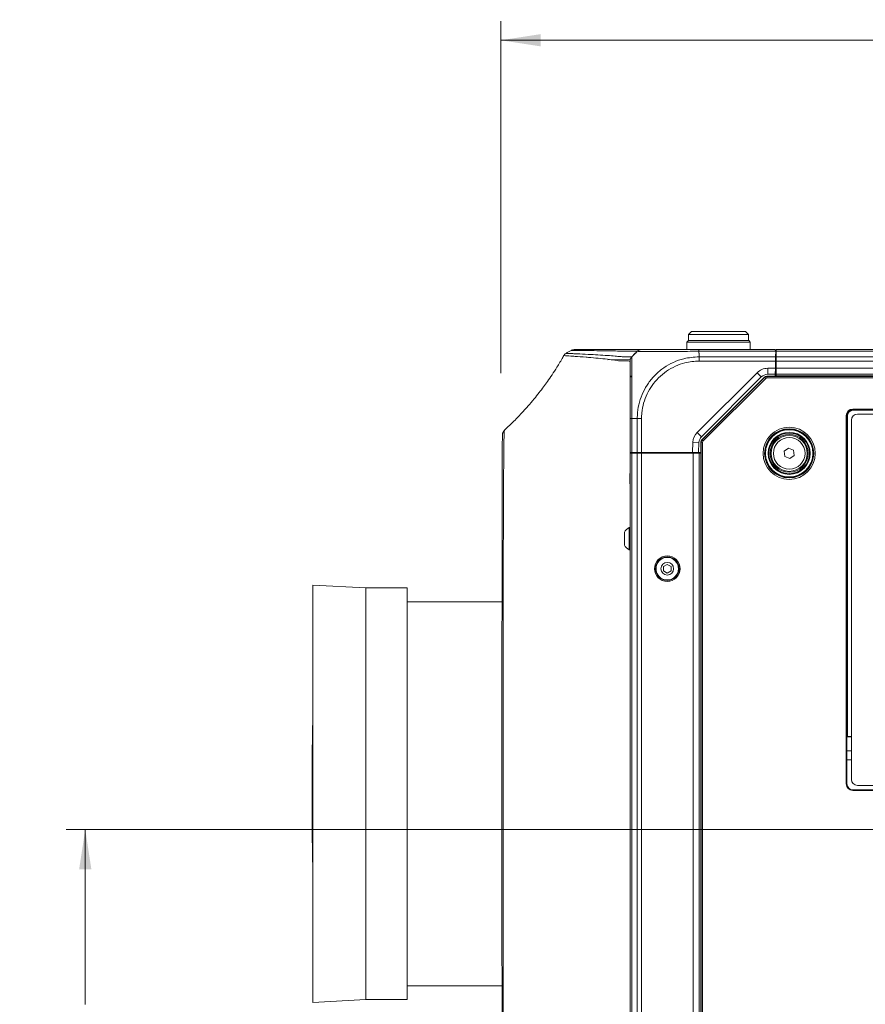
# Model space of a CAD drawing. Header units: millimetres. Extents: x 0 to 1118, y 0 to 864.
# Tile 272 of 390: x 735 to 806, y 403 to 485. Entities that reach past the tile are written whole.
import ezdxf

# ---------------------------------------------------------------- set-up
doc = ezdxf.new("R2010")
doc.units = ezdxf.units.MM
doc.styles.add('SLDTEXTSTYLE0', font='TXT', dxfattribs={"width": 0.605})
doc.dimstyles.new('SLDDIMSTYLE0', dxfattribs={"dimtxt": 3.175, "dimasz": 3.302, "dimexe": 0, "dimexo": 0.0625, "dimgap": 0.79375, "dimtad": 0, "dimtih": 1, "dimtoh": 1, "dimdec": 1, "dimlfac": 4, "dimrnd": 1e-09, "dimzin": 12, "dimdsep": 46, "dimtxsty": 'SLDTEXTSTYLE0', "dimsah": 1, "dimcen": 0.09, "dimadec": 0, "dimazin": 3, "dimtfac": 1, "dimtofl": 0, "dimtmove": 0, "dimatfit": 3, "dimfxl": 1, "dimfrac": 2, "dimtolj": 1, "dimtzin": 12, "dimarcsym": 0})
doc.dimstyles.new('SLDDIMSTYLE1', dxfattribs={"dimtxt": 3.175, "dimasz": 3.302, "dimexe": 0, "dimexo": 0.0625, "dimgap": 0.79375, "dimtad": 0, "dimtih": 1, "dimtoh": 1, "dimdec": 1, "dimlfac": 4, "dimrnd": 1e-09, "dimzin": 4, "dimdsep": 46, "dimtxsty": 'SLDTEXTSTYLE0', "dimsah": 1, "dimcen": 0.09, "dimadec": 0, "dimazin": 1, "dimtfac": 1, "dimtofl": 0, "dimtmove": 0, "dimatfit": 3, "dimfxl": 1, "dimfrac": 2, "dimtolj": 1, "dimtzin": 12, "dimarcsym": 0})

# ---------------------------------------------------------------- blocks, each defined once
blk = doc.blocks.new('_D_17')
at = {"color": 7, "linetype": 'Continuous', "lineweight": 0}
for p, q in [((900.769, 417.364), (739.354, 417.364)), ((740.954, 417.364), (740.954, 402.787)), ((740.954, 383.339), (740.954, 397.915)), ((785.651, 383.339), (739.354, 383.339))]:
    blk.add_line(p, q, dxfattribs=at)
for points in [[(740.954, 417.364), (740.446, 414.062), (741.462, 414.062)], [(740.954, 383.339), (741.462, 386.641), (740.446, 386.641)]]:
    blk.add_solid(points, dxfattribs=at)
at = {"color": 7, "linetype": 'Continuous', "lineweight": 0, "insert": (735.497, 402.008), "char_height": 3.175, "attachment_point": 1, "style": 'SLDTEXTSTYLE0'}
blk.add_mtext('136.1', dxfattribs=at)
blk = doc.blocks.new('_D_18')
at = {"color": 7, "linetype": 'Continuous', "lineweight": 0}
for p, q in [((759.883, 401.364), (759.883, 344.453)), ((793.669, 358.501), (793.669, 344.453)), ((759.883, 346.053), (775.321, 346.053)), ((793.669, 346.053), (778.231, 346.053))]:
    blk.add_line(p, q, dxfattribs=at)
for points in [[(759.883, 346.053), (763.185, 345.545), (763.185, 346.561)], [(793.669, 346.053), (790.367, 346.561), (790.367, 345.545)]]:
    blk.add_solid(points, dxfattribs=at)
at = {"color": 7, "linetype": 'Continuous', "lineweight": 0, "insert": (775.321, 347.709), "char_height": 3.175, "attachment_point": 1, "style": 'SLDTEXTSTYLE0'}
blk.add_mtext('A', dxfattribs=at)
blk = doc.blocks.new('_D_21')
at = {"color": 7, "linetype": 'Continuous', "lineweight": 0}
for p, q in [((775.544, 455.364), (775.544, 484.699)), ((1014.794, 457.981), (1014.794, 484.699)), ((775.544, 483.099), (889.712, 483.099)), ((1014.794, 483.099), (900.626, 483.099))]:
    blk.add_line(p, q, dxfattribs=at)
for points in [[(775.544, 483.099), (778.846, 482.591), (778.846, 483.607)], [(1014.794, 483.099), (1011.492, 483.607), (1011.492, 482.591)]]:
    blk.add_solid(points, dxfattribs=at)
at = {"color": 7, "linetype": 'Continuous', "lineweight": 0, "insert": (889.712, 484.755), "char_height": 3.175, "attachment_point": 1, "style": 'SLDTEXTSTYLE0'}
blk.add_mtext('957.0', dxfattribs=at)

msp = doc.modelspace()

# ---------------------------------------------------------------- linework, layer by layer
at = {"color": 7, "linetype": 'Continuous', "lineweight": 15}
for p, q in [((791.4194, 458.8386), (791.1694, 458.5886)), ((791.1694, 458.5886), (791.1694, 458.0886)), ((796.1694, 458.5886), (791.1694, 458.5886)), ((791.4194, 458.8386), (795.9194, 458.8386)), ((796.1694, 458.5886), (795.9194, 458.8386)), ((796.1694, 458.0886), (796.1694, 458.5886)), ((791.1569, 458.0886), (791.0319, 457.9636)), ((791.0319, 457.9636), (791.0319, 457.3386)), ((796.3069, 457.9636), (791.0319, 457.9636)), ((791.1569, 458.0886), (796.1819, 458.0886)), ((796.3069, 457.9636), (796.1819, 458.0886)), ((796.3069, 457.3386), (796.3069, 457.9636)), ((780.8048, 456.8314), (780.7998, 456.8313)), ((786.737, 457.0313), (786.4408, 456.7351)), ((792.0189, 457.3386), (798.3894, 457.3386)), ((798.3894, 457.3386), (798.392, 457.1922)), ((798.4069, 457.1922), (798.392, 457.1922)), ((798.4217, 457.1922), (798.4069, 457.1922)), ((798.4217, 457.1922), (798.4138, 456.7351)), ((798.4182, 456.9886), (798.4569, 456.9886)), ((1002.6319, 457.3386), (798.4569, 457.3386)), ((798.4569, 457.1922), (798.4569, 457.3386)), ((798.4569, 456.7351), (798.4569, 457.1922)), ((798.397, 455.7761), (798.4076, 456.3815)), ((798.4055, 456.2636), (798.4569, 456.2636)), ((798.4082, 456.2636), (798.4069, 456.3386)), ((798.4138, 456.7351), (798.4076, 456.3815)), ((798.4569, 456.3815), (798.4569, 456.7351)), ((798.4569, 455.7761), (798.4569, 456.3815)), ((798.3883, 455.2761), (797.755, 455.2761)), ((798.3883, 455.2761), (798.3856, 455.1208)), ((798.397, 455.7761), (798.3883, 455.2761)), ((798.4569, 455.7636), (798.3968, 455.7636)), ((798.4569, 455.2761), (798.4569, 455.7761)), ((798.4569, 455.1208), (798.4569, 455.2761)), ((1002.6319, 455.2761), (798.4569, 455.2761)), ((797.2247, 455.0564), (792.2479, 450.0797)), ((792.2729, 449.823), (797.4975, 455.0475)), ((797.6743, 455.1208), (1003.4144, 455.1208)), ((805.2194, 451.9636), (894.3694, 451.9636)), ((786.2944, 448.7636), (786.2944, 451.5881)), ((804.7194, 421.5411), (804.7194, 451.4636)), ((792.0293, 449.5886), (791.986, 448.7636)), ((792.1997, 391.031), (792.1997, 449.6462)), ((786.2944, 448.7136), (786.2944, 448.7636)), ((786.4408, 448.7636), (786.2944, 448.7636)), ((786.2944, 391.9636), (786.2944, 448.7136)), ((786.2944, 448.7136), (786.4408, 448.7136)), ((786.8979, 448.7636), (786.4408, 448.7636)), ((786.4408, 448.7136), (786.8979, 448.7136)), ((786.8202, 448.7136), (786.8194, 448.7636)), ((787.2515, 448.7636), (786.8979, 448.7636)), ((786.8979, 448.7136), (787.2515, 448.7136)), ((791.4854, 448.7636), (787.2515, 448.7636)), ((787.2515, 448.7136), (791.5444, 448.7136)), ((787.2935, 448.7136), (787.2944, 448.7636)), ((787.4444, 448.7136), (787.4444, 448.7636)), ((788.0452, 448.7136), (788.0443, 448.7636)), ((790.8435, 448.7136), (790.8444, 448.7636)), ((791.0069, 448.7136), (791.0069, 448.7636)), ((791.986, 448.7636), (791.4854, 448.7636)), ((791.5069, 448.7636), (791.5069, 448.7136)), ((791.5444, 448.7136), (792.0444, 448.7136)), ((792.1997, 448.7636), (791.986, 448.7636)), ((792.0444, 448.7136), (792.1997, 448.7136)), ((792.0444, 391.9636), (792.0444, 448.7136)), ((799.1326, 448.8708), (799.4902, 449.1398)), ((799.1868, 448.4267), (799.1326, 448.8708)), ((799.4902, 449.1398), (799.9019, 448.9646)), ((799.9019, 448.9646), (799.9561, 448.5204)), ((799.5985, 448.2515), (799.1868, 448.4267)), ((799.9561, 448.5204), (799.5985, 448.2515)), ((786.2934, 446.6284), (786.2934, 446.1541)), ((785.8244, 442.1164), (785.8244, 441.5886)), ((786.2944, 442.5261), (786.2294, 442.5261)), ((786.2294, 442.5261), (786.2294, 441.5886)), ((785.8244, 441.5886), (785.8244, 441.0609)), ((786.2294, 441.5886), (786.2294, 440.6511)), ((786.2294, 440.6511), (786.2944, 440.6511)), ((789.3979, 439.4495), (789.0854, 439.269)), ((789.0854, 439.269), (789.0854, 438.9082)), ((789.0854, 438.9082), (789.3979, 438.7278)), ((789.7104, 439.269), (789.3979, 439.4495)), ((789.3979, 438.7278), (789.7104, 438.9082)), ((789.7104, 438.9082), (789.7104, 439.269)), ((764.316, 437.4813), (759.8826, 437.7136)), ((759.8826, 437.7136), (759.8826, 420.3386)), ((767.7541, 437.4813), (764.316, 437.4813)), ((764.316, 437.4813), (764.316, 420.3386)), ((767.7541, 437.4813), (767.7541, 420.3386)), ((775.6413, 436.3386), (767.7541, 436.3386)), ((804.3486, 424.7962), (804.3535, 425.0764)), ((804.3486, 421.1703), (804.3486, 424.7962)), ((804.7194, 425.1255), (804.4035, 425.1255)), ((759.8507, 423.6039), (759.8507, 417.0734)), ((786.2942, 423.4489), (786.2943, 423.6923)), ((804.7194, 423.9161), (804.3486, 423.9161)), ((804.3486, 423.1661), (804.7194, 423.1661)), ((894.3694, 421.0411), (805.2194, 421.0411)), ((759.8826, 420.3386), (759.8826, 402.9636)), ((764.316, 420.3386), (764.316, 403.196)), ((767.7541, 420.3386), (767.7541, 403.196)), ((894.7401, 420.6704), (804.8486, 420.6704)), ((786.2943, 416.985), (786.2942, 417.2284)), ((767.7541, 404.3386), (775.6413, 404.3386)), ((759.8826, 402.9636), (764.316, 403.196)), ((764.316, 403.196), (767.7541, 403.196))]:
    msp.add_line(p, q, dxfattribs=at)
at = {"color": 9, "linetype": 'Continuous', "lineweight": 0}
for p, q in [((798.392, 457.1922), (792.0164, 457.1922)), ((792.0444, 457.0313), (792.0444, 456.7351)), ((798.4584, 456.9886), (798.4182, 456.9861)), ((1002.6319, 457.1922), (798.4569, 457.1922)), ((786.3144, 456.5215), (784.4616, 456.4892)), ((792.0444, 456.7351), (798.4138, 456.7351)), ((798.4076, 456.3815), (792.0449, 456.3815)), ((798.4069, 456.2636), (798.4069, 456.3386)), ((1002.6319, 456.7351), (798.4569, 456.7351)), ((1002.6319, 456.3815), (798.4569, 456.3815)), ((791.8944, 450.4332), (796.8711, 455.41)), ((796.8711, 455.41), (797.2247, 455.0564)), ((797.755, 455.7761), (798.397, 455.7761)), ((797.755, 455.7761), (797.755, 455.2761)), ((1002.6319, 455.7761), (798.4569, 455.7761)), ((1002.6319, 455.1511), (798.4569, 455.1511)), ((792.2904, 449.8157), (797.5048, 455.0301)), ((797.5931, 454.9417), (792.3788, 449.7273)), ((797.5048, 455.0301), (797.4975, 455.0475)), ((797.5048, 455.0301), (797.5931, 454.9417)), ((797.6743, 455.1208), (797.6815, 455.1033)), ((797.6815, 455.1033), (1003.4072, 455.1033)), ((797.6815, 455.1033), (797.6815, 454.9783)), ((1003.4072, 454.9783), (797.6815, 454.9783)), ((804.8451, 452.3878), (894.7436, 452.3878)), ((804.8451, 452.3378), (804.8451, 452.3878)), ((894.7436, 452.3378), (804.8451, 452.3378)), ((804.8451, 452.3378), (804.8535, 452.3294)), ((804.8535, 452.3294), (894.7352, 452.3294)), ((804.8535, 452.3294), (804.8535, 452.2794)), ((894.7352, 452.2794), (804.8535, 452.2794)), ((786.8979, 451.5886), (786.4408, 451.5886)), ((786.4408, 451.5885), (786.4408, 448.7636)), ((786.8979, 448.7636), (786.8979, 451.5885)), ((787.2515, 451.5881), (787.2515, 448.7636)), ((804.2952, 421.1669), (804.2952, 451.8378)), ((804.2952, 451.8378), (804.3452, 451.8378)), ((804.3452, 451.8378), (804.3452, 421.1669)), ((804.3535, 451.8295), (804.3452, 451.8378)), ((804.3535, 425.0764), (804.3535, 451.8295)), ((804.3535, 451.8295), (804.4035, 451.8295)), ((804.4035, 451.8295), (804.4035, 425.1255)), ((791.8944, 450.4332), (792.2479, 450.0797)), ((791.4854, 448.7636), (791.53, 449.6148)), ((791.53, 449.6148), (792.0293, 449.5886)), ((792.2172, 449.639), (792.1997, 449.6462)), ((792.2172, 391.0383), (792.2172, 449.639)), ((792.2172, 449.639), (792.3422, 449.639)), ((792.2729, 449.823), (792.2904, 449.8157)), ((792.2904, 449.8157), (792.3788, 449.7273)), ((792.3422, 449.639), (792.3422, 391.0383)), ((786.4172, 448.7636), (786.4172, 448.7136)), ((786.4408, 391.9636), (786.4408, 448.7136)), ((786.8979, 391.9636), (786.8979, 448.7136)), ((787.2515, 391.9636), (787.2515, 448.7136)), ((791.5444, 391.9636), (791.5444, 448.7136)), ((804.3944, 425.0911), (804.7194, 425.0911)), ((786.2942, 423.4489), (786.2944, 423.4489)), ((786.2944, 423.397), (786.2942, 423.397)), ((804.2952, 421.1669), (804.3452, 421.1669)), ((804.3452, 421.1669), (804.3486, 421.1703)), ((804.8486, 420.6704), (804.8451, 420.667)), ((804.8451, 420.617), (804.8451, 420.667)), ((804.8451, 420.667), (894.7436, 420.667)), ((894.7436, 420.617), (804.8451, 420.617)), ((786.2942, 417.2803), (786.2944, 417.2803)), ((786.2944, 417.2284), (786.2942, 417.2284))]:
    msp.add_line(p, q, dxfattribs=at)
at = {"color": 7, "linetype": 'Continuous', "lineweight": 15, "flags": 128}
for points in [[(759.8826, 426.8691), (759.8588, 425.2473), (759.8507, 423.6039)], [(759.8507, 417.0734), (759.8588, 415.43), (759.8826, 413.8081)]]:
    msp.add_lwpolyline(points, dxfattribs=at)
at = {"color": 9, "linetype": 'Continuous', "lineweight": 0}
for radius in [2.1728, 2.0479, 2.021, 1.971, 1.3179]:
    msp.add_circle((799.5444, 448.6956), radius, dxfattribs=at)
at = {"color": 7, "linetype": 'Continuous', "lineweight": 15}
for centre, radius in [((799.5444, 448.6956), 1.75), ((799.5444, 448.6956), 1.6875), ((799.5444, 448.6956), 1.575), ((799.5444, 448.6956), 1.5), ((789.3979, 439.0886), 1.0625), ((789.3979, 439.0886), 0.9837), ((789.3979, 439.0886), 0.9375), ((789.3979, 439.0886), 0.5278)]:
    msp.add_circle(centre, radius, dxfattribs=at)
for centre, radius, start, end in [((781.6401, 456.8386), 0.5, 89.983709, 117.567762), ((787.2515, 456.8386), 0.5, 90, 118.91092), ((786.4194, 455.0283), 0.125, 91, 180), ((797.755, 454.5261), 0.75, 90, 135), ((805.2194, 451.4636), 0.5, 90, 180), ((792.7783, 449.5494), 0.75, 135, 177), ((786.768, 441.5886), 1.0813, 119.882148, 150.783798), ((786.768, 441.5886), 1.0813, 209.216202, 240.117852), ((804.5944, 424.9411), 0.25, 132.012357, 165.551964), ((804.4035, 425.0755), 0.05, 90, 179), ((805.2194, 421.5411), 0.5, 180, 270)]:
    msp.add_arc(centre, radius, start, end, dxfattribs=at)
at = {"color": 9, "linetype": 'Continuous', "lineweight": 0}
for centre, radius, start, end in [((797.755, 454.5261), 1.25, 90, 135), ((786.4031, 454.9701), 0.1109, 82.69985, 168.774491), ((797.6815, 454.8533), 0.25, 90.003615, 134.996385), ((792.7783, 449.5494), 1.25, 135, 177), ((792.4672, 449.639), 0.25, 135.003615, 179.996385)]:
    msp.add_arc(centre, radius, start, end, dxfattribs=at)
at = {"color": 7, "linetype": 'Continuous', "lineweight": 15}
for centre, major_axis, ratio, start_param, end_param in [((797.6743, 454.8707), (0.0957, -0.231), 0.9998216, 2.7489567, 3.5342286), ((792.4498, 449.6462), (0.231, -0.0957), 0.9998216, 2.7489567, 3.5342286), ((804.8487, 421.1705), (0.3537, 0.3537), 0.9996955, 2.3563468, 3.9268385)]:
    msp.add_ellipse(centre, major_axis=major_axis, ratio=ratio, start_param=start_param, end_param=end_param, dxfattribs=at)
at = {"color": 9, "linetype": 'Continuous', "lineweight": 0}
for centre, major_axis, ratio, start_param, end_param in [((797.6815, 454.8533), (0.0478, -0.1155), 0.9998216, 2.7489567, 3.5342286), ((804.8453, 451.8377), (0.389, -0.389), 0.9996955, 2.3563468, 3.9268385), ((804.8453, 451.8377), (0.3537, -0.3537), 0.9996346, 2.3563468, 3.9268385), ((804.8536, 451.8294), (0.3536, -0.3536), 0.9997563, 2.3563468, 3.9268385), ((804.8536, 451.8294), (0.3183, -0.3183), 0.9996955, 2.3563468, 3.9268385), ((792.4672, 449.639), (0.1155, -0.0478), 0.9998216, 2.7489567, 3.5342286), ((804.8453, 421.1671), (0.389, 0.389), 0.9996955, 2.3563468, 3.9268385), ((804.8453, 421.1671), (0.3537, 0.3537), 0.9996346, 2.3563468, 3.9268385)]:
    msp.add_ellipse(centre, major_axis=major_axis, ratio=ratio, start_param=start_param, end_param=end_param, dxfattribs=at)
at = {"color": 7, "linetype": 'Continuous', "lineweight": 15}
for points, knots in [([(780.7836, 456.8428), (780.756, 456.7912), (780.5793, 456.46), (780.2503, 455.9229), (779.823, 455.2554), (779.4495, 454.713), (779.0924, 454.2202), (778.7208, 453.7325), (778.2879, 453.1938), (777.7734, 452.5895), (777.1523, 451.9076), (776.493, 451.2273), (776.0335, 450.7989), (775.8277, 450.607)], [0, 0, 0, 0, 0.021616, 0.1385502, 0.2322853, 0.3145874, 0.3818931, 0.457314, 0.5416321, 0.6385519, 0.75355, 0.8896209, 1, 1, 1, 1]), ([(780.9797, 457.0236), (780.9564, 457.0109), (780.8909, 456.9752), (780.8209, 456.9079), (780.7958, 456.8487), (780.7903, 456.8357)], [0, 0, 0, 0, 0.3010363, 0.8472086, 1, 1, 1, 1]), ([(781.3883, 457.2706), (781.3171, 457.2285), (781.1746, 457.1444), (781.0321, 457.0602), (780.9609, 457.0181)], [0, 0, 0, 0, 0.5000075, 1, 1, 1, 1]), ([(786.8979, 457.1922), (786.8976, 457.1922), (786.8959, 457.1925), (786.8645, 457.1928), (786.7502, 457.1932), (786.5732, 457.193), (786.3643, 457.1937), (786.1743, 457.1922), (785.9258, 457.1989), (785.444, 457.2119), (784.7568, 457.2266), (783.9417, 457.24), (783.1085, 457.2511), (782.35, 457.2598), (781.7672, 457.266), (781.4221, 457.2693), (781.4178, 457.2689), (781.416, 457.2687)], [0, 0, 0, 0, 0.0290394, 0.1451916, 0.2613325, 0.3774586, 0.4355136, 0.4934968, 0.551496, 0.6094094, 0.6674506, 0.7254785, 0.7836417, 0.8418162, 0.9001209, 0.9585845, 1, 1, 1, 1]), ([(781.6762, 457.3386), (781.6721, 457.3386), (781.6594, 457.3386), (781.8995, 457.3386), (782.3314, 457.3386), (782.9198, 457.3386), (783.8436, 457.3386), (784.9121, 457.3386), (785.8451, 457.3386), (786.5198, 457.3386), (786.9175, 457.3386), (787.1069, 457.3386), (787.2365, 457.3386), (787.2465, 457.3386), (787.2515, 457.3386)], [0, 0, 0, 0, 0.0253146, 0.0770062, 0.128792, 0.1806094, 0.232332, 0.3276826, 0.4231082, 0.5185313, 0.6138785, 0.7425813, 0.8712913, 1, 1, 1, 1]), ([(786.946, 457.2059), (786.8876, 457.1539), (786.7129, 456.9985), (786.5489, 456.8372), (786.4397, 456.7298)], [0, 0, 0, 0, 0.3344671, 1, 1, 1, 1]), ([(786.7371, 457.0313), (786.7396, 457.0339), (786.7549, 457.0492), (786.8092, 457.1035), (786.8604, 457.1546), (786.8978, 457.1921)], [0, 0, 0, 0, 0.0512389, 0.3045526, 1, 1, 1, 1]), ([(787.2514, 457.3386), (787.2777, 457.3386), (787.3232, 457.3386), (787.6258, 457.3386), (788.0393, 457.3386), (788.5969, 457.3386), (789.2715, 457.3386), (789.9766, 457.3386), (790.7433, 457.3386), (791.4343, 457.3386), (791.8627, 457.3386), (792.0189, 457.3386)], [0, 0, 0, 0, 0.1476521, 0.2562048, 0.3647764, 0.4995885, 0.6089422, 0.7182918, 0.8277419, 0.9371756, 1, 1, 1, 1]), ([(786.2944, 451.5881), (786.2944, 451.8209), (786.2944, 452.2865), (786.2944, 453.0086), (786.2944, 453.732), (786.2944, 454.4057), (786.2944, 455.0045), (786.2944, 455.5136), (786.2944, 455.9319), (786.2944, 456.2209), (786.2944, 456.3626), (786.2944, 456.3763), (786.2944, 456.3814)], [0, 0, 0, 0, 0.0929147, 0.1858152, 0.2944776, 0.4031621, 0.5002013, 0.6086254, 0.7170441, 0.8255688, 0.9340808, 1, 1, 1, 1]), ([(775.8347, 450.5993), (775.817, 450.5831), (775.7736, 450.5432), (775.7308, 450.4696), (775.7029, 450.4017), (775.6903, 450.3553), (775.6831, 450.3192), (775.6793, 450.2895), (775.6771, 450.2634), (775.6753, 450.229), (775.6734, 450.1639), (775.6709, 450.0197), (775.6684, 449.7848), (775.6659, 449.4682), (775.6635, 449.0775), (775.6613, 448.612), (775.6592, 448.073), (775.6571, 447.46), (775.6552, 446.775), (775.6534, 446.0198), (775.6516, 445.1961), (775.65, 444.3054), (775.6485, 443.3535), (775.6471, 442.3448), (775.6458, 441.2822), (775.6445, 440.1646), (775.6434, 438.9907), (775.6424, 437.7637), (775.6414, 436.4873), (775.6406, 435.1655), (775.6398, 433.8024), (775.6391, 432.4029), (775.6385, 430.9717), (775.638, 429.5139), (775.6376, 428.0345), (775.6372, 426.5384), (775.637, 425.0304), (775.6368, 423.5162), (775.6367, 421.9994), (775.6367, 420.4801), (775.6367, 418.9569), (775.6368, 417.4308), (775.6369, 415.9065), (775.6372, 414.389), (775.6375, 412.8833), (775.6379, 411.3947), (775.6384, 409.9286), (775.639, 408.4901), (775.6397, 407.0845), (775.6404, 405.7164), (775.6413, 404.3904), (775.6422, 403.1106), (775.6432, 401.8814), (775.6443, 400.7047), (775.6455, 399.5782), (775.6468, 398.5034), (775.6482, 397.4834), (775.6497, 396.5233), (775.6513, 395.6252), (775.6531, 394.7914), (775.6549, 394.024), (775.6568, 393.3282), (775.6588, 392.7047), (775.6609, 392.1534), (775.6632, 391.6742), (775.6655, 391.2696), (775.6679, 390.9414), (775.6705, 390.691), (775.6729, 390.5168), (775.6761, 390.4449), (775.6774, 390.4025), (775.6852, 390.3491), (775.6987, 390.2914), (775.7325, 390.2087), (775.7752, 390.1319), (775.8198, 390.0968), (775.8293, 390.0893)], [0, 0, 0, 0, 0.0007756, 0.0019104, 0.0028214, 0.0035884, 0.0045035, 0.006066, 0.0087547, 0.0137513, 0.0256427, 0.0415151, 0.0583405, 0.0748353, 0.0912017, 0.1074499, 0.1237722, 0.1401028, 0.1564332, 0.1727708, 0.1891218, 0.205492, 0.2218854, 0.2381333, 0.2542593, 0.2704577, 0.2867239, 0.3030511, 0.3194301, 0.3358494, 0.3522961, 0.3687561, 0.3852105, 0.4016452, 0.4180472, 0.4344055, 0.4507112, 0.4669584, 0.4831092, 0.4992258, 0.5154199, 0.5316861, 0.5480167, 0.5644016, 0.5808286, 0.5972843, 0.6137545, 0.6302203, 0.6466675, 0.663084, 0.6794592, 0.6957852, 0.712057, 0.7282456, 0.7444341, 0.7607306, 0.7770277, 0.7933322, 0.8096497, 0.8259848, 0.8423435, 0.8587107, 0.8749455, 0.8912598, 0.9076285, 0.9240267, 0.9404294, 0.9568195, 0.973214, 0.9897559, 0.9946079, 0.9961734, 0.9971832, 0.9981673, 0.9996123, 1, 1, 1, 1]), ([(786.2942, 423.397), (786.2942, 423.4101), (786.2942, 423.4233), (786.2942, 423.4424), (786.2942, 423.4483), (786.2942, 423.4489)], [0, 0, 0, 0, 0.5, 0.5, 1, 1, 1, 1]), ([(786.2943, 423.6923), (786.2943, 423.6928), (786.2943, 423.6879), (786.2943, 423.6702), (786.2943, 423.6574), (786.2943, 423.6442)], [0, 0, 0, 0, 0.5, 0.5, 1, 1, 1, 1]), ([(786.2942, 417.2284), (786.2942, 417.2289), (786.2942, 417.2348), (786.2942, 417.254), (786.2942, 417.2671), (786.2942, 417.2803)], [0, 0, 0, 0, 0.5, 0.5, 1, 1, 1, 1]), ([(786.2943, 417.033), (786.2943, 417.0198), (786.2943, 417.0071), (786.2943, 416.9894), (786.2943, 416.9845), (786.2943, 416.985)], [0, 0, 0, 0, 0.5, 0.5, 1, 1, 1, 1])]:
    msp.add_open_spline(points, degree=3, knots=knots, dxfattribs=at)
at = {"color": 9, "linetype": 'Continuous', "lineweight": 0}
for points, knots in [([(786.2943, 456.3815), (786.29, 456.3825), (786.2809, 456.3844), (786.1938, 456.3859), (786.0466, 456.3868), (785.8708, 456.3866), (785.6983, 456.3891), (785.5103, 456.3828), (785.1783, 456.4384), (784.6116, 456.5131), (783.865, 456.5972), (783.1739, 456.6603), (782.4327, 456.721), (781.8417, 456.7645), (781.3483, 456.7991), (781.0285, 456.8206), (780.8157, 456.8341), (780.8079, 456.8322), (780.8048, 456.8314)], [0, 0, 0, 0, 0.10612766, 0.22280581, 0.33946426, 0.39778309, 0.45607743, 0.51437683, 0.57244229, 0.63064411, 0.68887878, 0.74714342, 0.77636225, 0.84806276, 0.88388159, 0.91973094, 0.96843648, 1, 1, 1, 1]), ([(780.9826, 457.0187), (780.9854, 457.0193), (780.9921, 457.0207), (781.2097, 457.012), (781.5303, 456.9985), (782.0231, 456.9766), (782.6132, 456.9491), (783.3517, 456.9107), (784.0394, 456.8706), (784.7769, 456.8175), (785.3354, 456.7698), (785.7578, 456.7263), (785.9681, 456.7409), (786.1966, 456.7376), (786.3402, 456.7383), (786.4281, 456.7369), (786.4367, 456.7356), (786.4408, 456.7351)], [0, 0, 0, 0, 0.0356369, 0.0841408, 0.1197297, 0.1553527, 0.2266605, 0.2557412, 0.3137751, 0.3718229, 0.4297255, 0.4877623, 0.6038785, 0.6619583, 0.7781332, 0.8943217, 1, 1, 1, 1]), ([(792.0164, 457.1921), (791.8488, 457.192), (791.3927, 457.1919), (790.6489, 457.1885), (789.8264, 457.1827), (789.0605, 457.1775), (788.3338, 457.1755), (787.7343, 457.178), (787.2968, 457.1839), (787.0211, 457.1896), (786.979, 457.1904), (786.9611, 457.1908)], [0, 0, 0, 0, 0.067138, 0.1826384, 0.301576, 0.4169571, 0.5357912, 0.6801766, 0.7947563, 0.912682, 1, 1, 1, 1]), ([(792.0164, 457.1921), (792.0172, 457.1788), (792.0199, 457.1346), (792.0264, 457.0827), (792.0379, 457.0429), (792.0428, 457.0336), (792.0442, 457.0317), (792.0444, 457.0314)], [0, 0, 0, 0, 0.2452024, 0.8175352, 0.9606824, 0.9921507, 1, 1, 1, 1]), ([(786.4409, 456.7351), (786.441, 456.7295), (786.4411, 456.715), (786.4445, 456.5685), (786.4507, 456.264), (786.4565, 455.8186), (786.4594, 455.2726), (786.4585, 454.6279), (786.4533, 453.9016), (786.4463, 453.1234), (786.4411, 452.3423), (786.4409, 451.8415), (786.4408, 451.5885)], [0, 0, 0, 0, 0.0657965, 0.1727607, 0.2828934, 0.389757, 0.4997969, 0.5968708, 0.7039461, 0.8142113, 0.9061257, 1, 1, 1, 1]), ([(786.8981, 451.5885), (786.9034, 451.7605), (786.9175, 452.2225), (787.0613, 452.9743), (787.3668, 453.8016), (787.8148, 454.5715), (788.3955, 455.2625), (789.0978, 455.8461), (789.9006, 456.2973), (790.8804, 456.6535), (791.617, 456.7051), (792.0444, 456.7351)], [0, 0, 0, 0, 0.0638809, 0.1715817, 0.2825247, 0.3900468, 0.5008149, 0.6162125, 0.7271686, 0.8416822, 1, 1, 1, 1]), ([(792.0449, 456.3814), (791.6471, 456.3531), (790.9664, 456.3047), (790.0576, 455.9674), (789.3129, 455.5454), (788.6616, 455.0005), (788.1212, 454.3592), (787.7005, 453.6506), (787.4097, 452.8801), (787.2696, 452.1821), (787.2565, 451.7483), (787.2517, 451.5881)], [0, 0, 0, 0, 0.1584128, 0.2711139, 0.3838354, 0.4991898, 0.6083334, 0.7174776, 0.826751, 0.9360043, 1, 1, 1, 1]), ([(775.8363, 450.5978), (775.8358, 450.6005), (775.8313, 450.626), (775.8231, 450.4874), (775.8117, 450.1509), (775.801, 449.579), (775.7911, 448.8036), (775.7818, 447.8276), (775.7736, 446.6661), (775.7658, 445.306), (775.759, 443.77), (775.7527, 442.0727), (775.7474, 440.2336), (775.7426, 438.2349), (775.7385, 436.1124), (775.7352, 433.8834), (775.7323, 431.5723), (775.7302, 429.1576), (775.7284, 426.4758), (775.7274, 423.5246), (775.7269, 420.5662), (775.7273, 417.8187), (775.7279, 415.3036), (775.7293, 412.798), (775.7312, 410.3522), (775.7336, 407.9843), (775.7368, 405.7136), (775.7404, 403.5222), (775.7449, 401.4566), (775.7499, 399.5323), (775.7557, 397.7624), (775.7622, 396.1338), (775.7695, 394.6825), (775.7776, 393.4186), (775.7862, 392.348), (775.7959, 391.4659), (775.8062, 390.7902), (775.8173, 390.3371), (775.827, 390.0989), (775.8334, 390.0976), (775.8357, 390.0971)], [0, 0, 0, 0, 0.0031599, 0.0297028, 0.0564311, 0.083447, 0.1108564, 0.1373935, 0.164116, 0.1910517, 0.2184276, 0.2449597, 0.2716767, 0.2985887, 0.3259513, 0.3524923, 0.3792182, 0.4061391, 0.4335109, 0.4669077, 0.5006757, 0.5272293, 0.5539681, 0.5809205, 0.608313, 0.6348546, 0.6615813, 0.6885944, 0.7160001, 0.7425387, 0.7692622, 0.7962724, 0.8236749, 0.850217, 0.8769441, 0.9039584, 0.9313658, 0.9579191, 0.9846582, 1, 1, 1, 1])]:
    msp.add_open_spline(points, degree=3, knots=knots, dxfattribs=at)
at = {"color": 7, "linetype": 'Continuous', "lineweight": 15}
for points in [[(786.8978, 457.1921), (786.9223, 457.214), (786.9712, 457.2577), (787.059, 457.3031), (787.1532, 457.3331), (787.2187, 457.3368), (787.2514, 457.3386)], [(786.4409, 456.7351), (786.419, 456.7107), (786.3753, 456.6618), (786.3298, 456.5739), (786.2999, 456.4797), (786.2962, 456.4142), (786.2944, 456.3814)], [(786.2944, 447.2815), (786.2943, 447.0638), (786.294, 446.8461), (786.2934, 446.6284)], [(786.2934, 446.1541), (786.294, 446.3744), (786.2943, 446.5947), (786.2944, 446.815)], [(786.2943, 423.6442), (786.2944, 421.4405), (786.2944, 419.2367), (786.2943, 417.033)]]:
    msp.add_open_spline(points, degree=3, dxfattribs=at)
at = {"color": 9, "linetype": 'Continuous', "lineweight": 0}
for points in [[(792.0164, 457.1921), (792.0166, 457.214), (792.0171, 457.2577), (792.0177, 457.3031), (792.0183, 457.3331), (792.0187, 457.3368), (792.0189, 457.3386)], [(792.0444, 456.7351), (792.0445, 456.7106), (792.0445, 456.6617), (792.0447, 456.5739), (792.0448, 456.4797), (792.0449, 456.4143), (792.0449, 456.3815)], [(786.4408, 451.5885), (786.419, 451.5885), (786.3753, 451.5884), (786.3298, 451.5883), (786.2999, 451.5882), (786.2962, 451.5881), (786.2944, 451.5881)], [(786.898, 451.5885), (786.9225, 451.5885), (786.9714, 451.5884), (787.0592, 451.5883), (787.1534, 451.5882), (787.2189, 451.5881), (787.2517, 451.5881)]]:
    msp.add_open_spline(points, degree=3, dxfattribs=at)

# ---------------------------------------------------------------- dimensions: what is measured, and where the dimension line sits
at = {"color": 7, "linetype": 'Continuous', "lineweight": 0}
dim = msp.add_linear_dim(base=(1014.7944, 483.099), p1=(775.5444, 460.2118), p2=(1014.7944, 456.3815), dimstyle='SLDDIMSTYLE1', dxfattribs=at)
dim.commit()
dim.dimension.update_dxf_attribs({"geometry": '_D_21', "text_midpoint": (895.1694, 483.099), "dimtype": 160})
dim = msp.add_linear_dim(base=(740.9545, 383.3386), p1=(902.3694, 417.3636), p2=(787.2514, 383.3386), angle=90, dimstyle='SLDDIMSTYLE0', dxfattribs=at)
dim.commit()
dim.dimension.update_dxf_attribs({"geometry": '_D_17', "text_midpoint": (740.9545, 400.3511), "dimtype": 160})
dim = msp.add_linear_dim(base=(759.8826, 346.053), p1=(793.6694, 360.1008), p2=(759.8826, 402.9636), text='A', dimstyle='SLDDIMSTYLE0', dxfattribs=at)
dim.commit()
dim.dimension.update_dxf_attribs({"geometry": '_D_18', "text_midpoint": (776.776, 346.053), "dimtype": 160})

doc.saveas('drawing.dxf')
